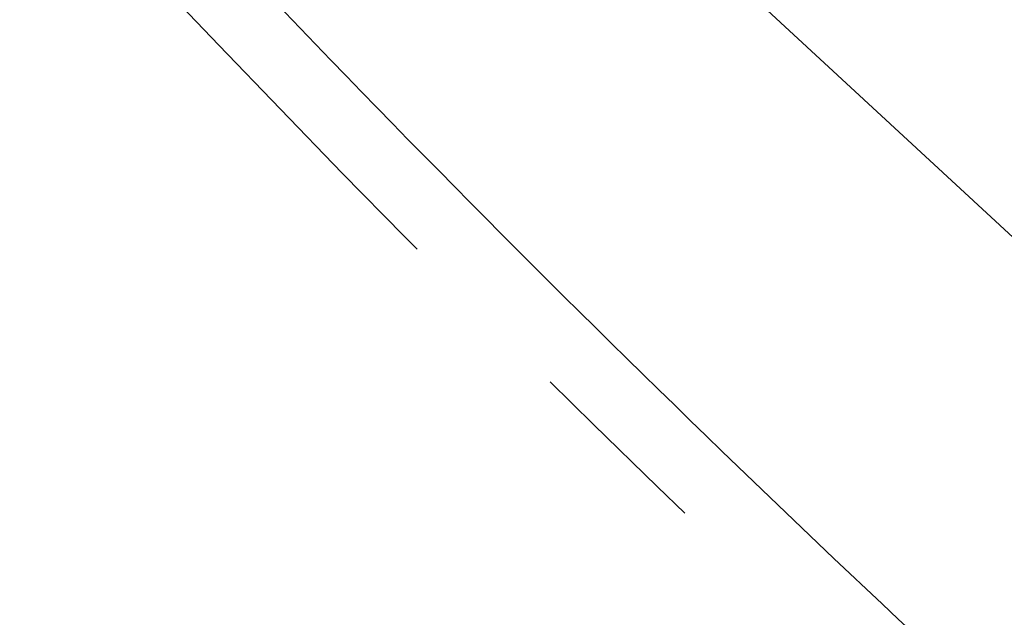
# Model space of a CAD drawing. Header units: metres. Extents: x 163628 to 168255, y 402691 to 405367.
# Tile 503 of 656: x 165528.05 to 165530.15, y 403933.24 to 403934.51. Entities that reach past the tile are written whole.
import ezdxf

# ---------------------------------------------------------------- set-up
doc = ezdxf.new("R2010")
doc.units = ezdxf.units.M
doc.linetypes.add('X-CA190022.004-UO-DWM_Snelfietsroute$0$VH-TROTTOIRBAND_130-150', pattern=[15, 5, -2, 2, -2, 2, -2])
for name, color, linetype, lineweight in [('X-CA190022.004-UO-DWM_Snelfietsroute$0$N-WE-VH-KANTOPSLUITING_ACHTERKANTBAND-G', 7, 'Continuous', 20), ('X-CA190022.004-UO-DWM_Snelfietsroute$0$N-WE-VH-KANTOPSLUITING_TROTTOIRBAND_130 150-G', 7, 'X-CA190022.004-UO-DWM_Snelfietsroute$0$VH-TROTTOIRBAND_130-150', 20), ('X-CA190022.004-UO-KAD_Percelen$0$B-WE-KG-GRENS_PERCEEL-GV', 150, 'Continuous', 9), ('X-CA190022.004-UO-TXT_Tekst 1op200_v0.1$0$X-XX-AL-T35', 7, 'Continuous', 35)]:
    doc.layers.add(name, color=color, linetype=linetype, lineweight=lineweight)
doc.styles.add('X-CA190022.004-UO-TXT_Tekst 1op200_v0.1$0$NLCS-ISO-M200-T35', font='NLCS-ISO.ttf', dxfattribs={"height": 0.7})

msp = doc.modelspace()

# ---------------------------------------------------------------- linework, layer by layer
at = {"layer": 'X-CA190022.004-UO-DWM_Snelfietsroute$0$N-WE-VH-KANTOPSLUITING_ACHTERKANTBAND-G', "ltscale": 0.2, "flags": 128}
msp.add_lwpolyline([(165524.0996, 403939.1269, -0.024609), (165526.5756, 403936.713), (165527.9406, 403935.2486, 0.021624), (165530.0583, 403933.1053)], format="xyb", dxfattribs=at)
at = {"layer": 'X-CA190022.004-UO-DWM_Snelfietsroute$0$N-WE-VH-KANTOPSLUITING_TROTTOIRBAND_130 150-G', "ltscale": 0.2, "flags": 128}
msp.add_lwpolyline([(165523.9979, 403939.0166, -0.024632), (165526.4657, 403936.6109), (165527.8302, 403935.1471, 0.021617), (165529.9563, 403932.9953)], format="xyb", dxfattribs=at)
at = {"layer": 'X-CA190022.004-UO-KAD_Percelen$0$B-WE-KG-GRENS_PERCEEL-GV', "flags": 128}
msp.add_lwpolyline([(166065.042, 404200.465), (166041.926, 404189.363), (166023.223, 404182.831), (165990.558, 404171.423), (165938.548, 404153.162), (165930.453, 404150.365), (165918.419, 404145.608), (165901.497, 404138.017), (165892.31, 404133.699), (165708.473, 404044.999), (165599.646, 403976.588), (165523.606, 403940.115), (165534.04, 403930.46), (165539.64, 403933.24), (165542.346, 403933.605), (165621.603, 403971.698), (165662.681, 403991.47), (165708.511, 404013.797), (165779.462, 404047.714), (166030.162, 404168.179), (166047.391, 404176.457), (166064, 404184.434), (166064, 404193)], close=True, dxfattribs=at)
msp.add_lwpolyline([(165450.79, 403994.24), (165458.1, 403985.84), (165465.94, 403977.9), (165485.47, 403959.11), (165489.71, 403955.04), (165500.126, 403945.838), (165504.3, 403942.15), (165507.8, 403939), (165513.006, 403935.006), (165525.447, 403925.461), (165529.8, 403922.245), (165546.98, 403918.48), (165534.04, 403930.46), (165523.606, 403940.115), (165516.49, 403946.7), (165508.07, 403954.49), (165478.67, 403980.52), (165474.61, 403984.58), (165470.55, 403988.64), (165461.44, 403999.01)], dxfattribs=at)

# ---------------------------------------------------------------- texts
at = {"layer": 'X-CA190022.004-UO-TXT_Tekst 1op200_v0.1$0$X-XX-AL-T35', "insert": (165525.4306, 403933.9306), "char_height": 0.7, "attachment_point": 1, "rotation": 316.878, "style": 'X-CA190022.004-UO-TXT_Tekst 1op200_v0.1$0$NLCS-ISO-M200-T35'}
msp.add_mtext_dynamic_manual_height_columns('Gasthuisstraat', width=25.883534, gutter_width=8.75, heights=[0], dxfattribs=at)

doc.saveas('drawing.dxf')
